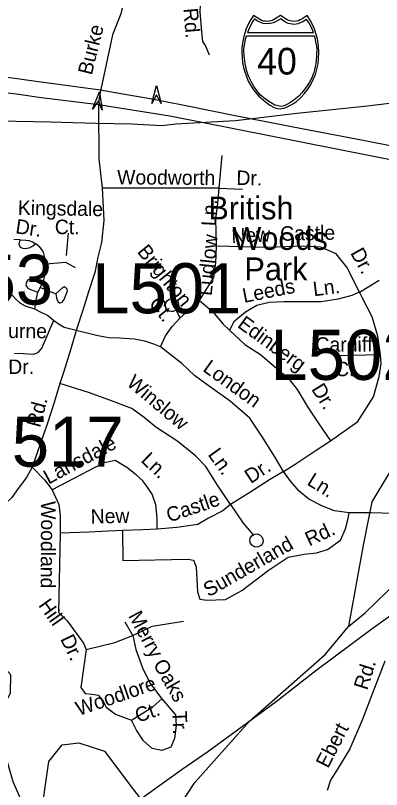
# Model space of a CAD drawing. Extents: x 1547597 to 1699558, y 810033 to 920809.
# Drawn here: x 1617455 to 1619851, y 840023 to 845095 of the extents above; entities that cross this region are included whole.
import ezdxf

# ---------------------------------------------------------------- set-up
doc = ezdxf.new("R2010")
doc.units = 0
for name, color, linetype in [('Exist Boundary Land Use Park Urban  Label', 7, 'Continuous'), ('Exist Hydrographic Creek Single Shore', 7, 'Continuous'), ('Exist Road Non-System Structure Non-Sys Other Number Label', 7, 'Continuous'), ('Exist Road Non-System Type 51', 7, 'Continuous'), ('Exist Road Non-System Type 51 Label', 7, 'Continuous'), ('Exist Road Primary Interstate Divided Center Attributed', 7, 'Continuous'), ('Exist Road Primary Interstate Shield CELL', 7, 'Continuous'), ('Exist Road Primary Interstate Shield Number Label', 7, 'Continuous'), ('Exist Road Primary Interstate Structure Cantilever Sign Attributed CELL', 7, 'Continuous'), ('Exist Road Primary Interstate Structure Cantilever Sign Number Label', 7, 'Continuous'), ('Exist Road Secondary Structure Culvert Number Label', 7, 'Continuous'), ('Exist Road Secondary Structure Standard Bridge Attributed CELL', 7, 'Continuous'), ('Exist Utilities Electrical Transmission Line', 7, 'Continuous')]:
    doc.layers.add(name, color=color, linetype=linetype)

msp = doc.modelspace()

# ---------------------------------------------------------------- linework, layer by layer
at = {"layer": 'Exist Hydrographic Creek Single Shore'}
for points in [[(1619636.8, 841092.6), (1619735.7, 841635.6), (1619789.8, 841907.7), (1619954.2, 842180.8), (1620140.6, 843615.5), (1620676.3, 843658.3), (1620799.4, 843824.6), (1620825.5, 843998.7), (1620862.8, 844255.2), (1620958.9, 844645.7), (1620946.8, 844893.6), (1620790.7, 845097)], [(1619636.8, 841092.6), (1619744.9, 841180.6), (1620031.8, 841460.3), (1620625.8, 842073.8), (1620735.3, 842278.1), (1620970.8, 842461.4), (1621325.8, 842551.1), (1621677.1, 842491.3), (1621828.3, 842177.2), (1621914.3, 842147.3), (1622018.9, 842177.2), (1622295.8, 842276.2), (1622691.5, 842672.1), (1623027.7, 842799.7), (1623227.8, 842805.5)], [(1617628.7, 839885.9), (1617487.7, 839964.3), (1617439.8, 840073.6), (1617359.7, 840357.6), (1617361.7, 840541.3), (1617421.7, 840655), (1617423.8, 840773.1), (1617357.7, 840850), (1617208.8, 840918.6), (1617110.8, 841084.8), (1617120.7, 841202.7), (1617258.7, 841534.8), (1617199.3, 841738.9), (1617120, 842070.6)], [(1617628.7, 839885.9), (1617673, 840207.2), (1617760.7, 840315), (1617869.7, 840329.2), (1618038.2, 840274.4), (1618222.8, 840028.2), (1618376, 839827.7), (1618533.6, 839923.1), (1618628.9, 840068.3), (1618986.3, 840471.5), (1619481.9, 840907.5), (1619636.8, 841092.6)]]:
    msp.add_lwpolyline(points, dxfattribs=at)
at = {"layer": 'Exist Road Non-System Type 51'}
msp.add_line((1618532.4, 843112.6), (1618507.4, 843162.6), dxfattribs=at)
for points in [[(1618724.6, 844834.1), (1618698.3, 844896.9), (1618682.1, 844923.3), (1618676, 844988.1), (1618663.9, 845120.8), (1618672, 845280.9), (1618669.9, 845451), (1618661.8, 845558.4), (1618665.8, 845656.9)], [(1618302.3, 845583.8), (1618262.2, 845451.7), (1618213.6, 845336.2), (1618167.1, 845202.5), (1618144, 845104.9), (1618090.6, 844968.3), (1618006.7, 844578.4), (1618000.4, 844536.5), (1617998.2, 844491.3), (1618001.5, 844154.6), (1618022.1, 843962.1)], [(1618788.1, 843962.1), (1618808.7, 844177.4)], [(1618022.1, 843962.1), (1618034.1, 843750.3), (1618018, 843606.2)], [(1618788.1, 843962.1), (1618416.9, 843962.1), (1618022.1, 843962.1)], [(1618770.3, 843583.4), (1618767.4, 843761.6), (1618779.2, 843861.9), (1618788.1, 843962.1)], [(1618788.1, 843962.1), (1618941.3, 843956.2)], [(1617800.8, 843669.2), (1617787.8, 843522.6)], [(1617485.5, 843624.3), (1617443.9, 843626.2)], [(1617588.3, 843598.5), (1617568.5, 843582.7), (1617542.8, 843570.8), (1617528.9, 843566.9), (1617513.1, 843564.9), (1617503.2, 843566.9), (1617491.4, 843574.8), (1617483.5, 843582.7), (1617479.5, 843596.6), (1617485.5, 843624.3)], [(1617485.5, 843624.3), (1617523, 843622.3), (1617542.8, 843620.3), (1617566.5, 843610.4), (1617588.3, 843598.5)], [(1617627.8, 843331.5), (1617641.6, 843363.1), (1617649.6, 843396.8), (1617653.5, 843442.3), (1617649.6, 843485.8), (1617643.6, 843525.3), (1617639.7, 843543.1), (1617627.8, 843560.9), (1617614, 843576.8), (1617588.3, 843598.5)], [(1618018, 843606.2), (1617993.6, 843510.9), (1617973.8, 843410.6)], [(1618660.3, 843227.1), (1618752.7, 843377), (1618767.4, 843474.3), (1618770.3, 843583.4)], [(1619707.2, 843282.7), (1619624.7, 843444.8), (1619554, 843533.3), (1619453.8, 843577.5), (1619341.9, 843583.4), (1619109.1, 843574.6), (1618770.3, 843583.4)], [(1617582.6, 843170.1), (1617521, 843189), (1617485.5, 843208.8), (1617459.7, 843232.6), (1617434, 843262.2), (1617418.2, 843289.9), (1617398.5, 843343.3), (1617382.6, 843392.8), (1617372.8, 843438.3), (1617362.9, 843469.9)], [(1617655.5, 843468), (1617782, 843477.9), (1617845.3, 843442.3)], [(1617627.8, 843331.5), (1617592.2, 843349.3), (1617564.5, 843359.2), (1617552.7, 843363.1), (1617540.8, 843363.1), (1617532.9, 843357.2), (1617528.9, 843351.3), (1617525, 843341.4), (1617523, 843327.5), (1617528.9, 843315.6), (1617536.9, 843307.7), (1617554.7, 843299.8), (1617602.2, 843280.8)], [(1617973.8, 843410.6), (1617932.3, 843284), (1617898.7, 843171.2), (1617852.9, 843029.9)], [(1617602.2, 843280.8), (1617627.8, 843331.5)], [(1617618, 843312.1), (1617718.7, 843270.1), (1617724.7, 843244.4), (1617730.6, 843224.6), (1617734.6, 843218.7), (1617742.5, 843212.8), (1617748.4, 843210.8), (1617760.3, 843216.7), (1617774.1, 843234.5), (1617789.9, 843272.1), (1617795.9, 843287.9), (1617793.9, 843301.8), (1617784, 843309.7), (1617774.1, 843315.6), (1617764.2, 843311.7), (1617718.7, 843270.1)], [(1619707.2, 843282.7), (1619836.8, 843359.3)], [(1617582.6, 843170.1), (1617589.1, 843218.9), (1617602.2, 843280.8)], [(1619707.2, 843282.7), (1619657.1, 843259.1), (1619568.7, 843235.5), (1619456.8, 843217.8), (1619344.8, 843217.8), (1619215.2, 843217.8), (1619115, 843214.9), (1619035.5, 843194.2), (1618961.8, 843150), (1618885.2, 843088.1), (1618855.5, 843031.7)], [(1619845.7, 842870.5), (1619828, 842993.7), (1619789.7, 843120.5), (1619724.9, 843247.3), (1619707.2, 843282.7)], [(1618488.2, 843154.6), (1618476.2, 843153.9), (1618463.6, 843156.7), (1618449.8, 843166.2), (1618440.5, 843180.6), (1618437.4, 843195.7), (1618440.6, 843211.8), (1618448.6, 843225.3), (1618462.4, 843235.2), (1618480.1, 843238.8), (1618496.1, 843235.9), (1618510.5, 843227), (1618519.6, 843213.8), (1618522.9, 843198.9), (1618521.9, 843186.2), (1618516, 843172.3), (1618507.4, 843162.6), (1618488.2, 843154.6)], [(1618532.4, 843112.6), (1618608.7, 843182.2), (1618660.3, 843227.1)], [(1618660.3, 843227.1), (1618744.1, 843154.4), (1618814.9, 843071.5), (1618855.5, 843031.7)], [(1617703.1, 843095.1), (1617664, 843127.7), (1617618.4, 843150.5), (1617582.6, 843170.1)], [(1618404.5, 842923.9), (1618438.1, 842995.8), (1618480.8, 843056.4), (1618532.4, 843112.6)], [(1617703.1, 843095.1), (1617628.2, 842915.9), (1617611.9, 842899.6), (1617598.9, 842883.3), (1617572.9, 842873.5), (1617507.7, 842876.8), (1617449.1, 842880)], [(1617852.9, 843029.9), (1617774.8, 843049.5), (1617742.2, 843069), (1617703.1, 843095.1)], [(1617852.9, 843029.9), (1617817.6, 842910.1), (1617770.2, 842755.8), (1617746.2, 842683)], [(1618404.5, 842923.9), (1618361.8, 842941.4), (1618302.1, 842960.3), (1618231.7, 842973.3), (1618135.2, 842980.1), (1618064.7, 842983.3), (1617985.7, 842997.1), (1617852.9, 843029.9)], [(1618855.5, 843031.7), (1618956.5, 842939.6), (1619058.9, 842872.6), (1619178.9, 842771.6), (1619244, 842714.7), (1619299, 842643.5), (1619372.3, 842524.7), (1619440.6, 842417.9), (1619516.6, 842306.6)], [(1619209.5, 842106.4), (1619152.6, 842202.4), (1619067.4, 842337.2), (1618990, 842455.4), (1618859.9, 842567.7), (1618716.3, 842671), (1618626.6, 842735.3), (1618543.6, 842813.9), (1618404.5, 842923.9)], [(1619516.6, 842306.6), (1619695.4, 842434.1), (1619798.6, 842596.3), (1619836.9, 842729), (1619848.6, 842814.5), (1619845.7, 842870.5)], [(1619845.7, 842870.5), (1619562.8, 842864)], [(1617746.2, 842683), (1617709.5, 842559), (1617665.9, 842423.6), (1617617.7, 842285.8), (1617564.9, 842134.2)], [(1618862.3, 841889.8), (1618772.5, 842024.6), (1618700.7, 842139.1), (1618633.4, 842208.7), (1618519, 842303), (1618373.3, 842396.7), (1618298.4, 842459.9), (1618216, 842518.6), (1618065.7, 842577), (1617933.3, 842624.2), (1617746.2, 842683)], [(1619209.5, 842106.4), (1619285.6, 842155.6), (1619416.6, 842241.6), (1619516.6, 842306.6)], [(1618382.1, 841728.1), (1618382, 841802.8), (1618373.4, 841889.1), (1618350.7, 841957.2), (1618323.8, 841997.7), (1618288.6, 842046.3), (1618245.2, 842085.2), (1618184.6, 842132.4), (1618108.8, 842179.1), (1618030.2, 842161.8), (1617695.4, 841986.4)], [(1617564.9, 842134.2), (1617527.2, 842068.2), (1617473, 841995.9), (1617431.9, 841935.1), (1617356.4, 841866), (1617259.4, 841806.9), (1617141.2, 841754.3), (1617026.2, 841726.3), (1616825.8, 841698.4), (1616733.8, 841686.9)], [(1617564.9, 842134.2), (1617646, 842051.5), (1617695.4, 841986.4)], [(1619209.5, 842106.4), (1619117.7, 842051), (1618990.1, 841969.5), (1618862.3, 841889.8)], [(1619639.6, 841836.4), (1619543.1, 841849.8), (1619464.6, 841879), (1619374.8, 841926.2), (1619312, 841977.9), (1619258.1, 842040.7), (1619209.5, 842106.4)], [(1617695.4, 841986.4), (1617738, 841889.8), (1617748.9, 841816.2), (1617746.9, 841702.1)], [(1618862.3, 841889.8), (1618812.3, 841848.3), (1618719.7, 841799.7), (1618648.2, 841760.3), (1618511.9, 841740.2), (1618382.1, 841728.1)], [(1618862.3, 841889.8), (1618945.3, 841768.5), (1619011.8, 841691.3)], [(1618157.6, 841522.4), (1618583.5, 841531.4), (1618621.7, 841524.7), (1618637.4, 841482), (1618646.3, 841318), (1618662, 841270.9), (1618706.9, 841264.1), (1618830.3, 841268.6), (1618938.1, 841327), (1619108.6, 841457.3), (1619241, 841544.9), (1619344.2, 841565.1), (1619425, 841574.1), (1619496.8, 841596.5), (1619582.1, 841657.2), (1619615.8, 841731.3), (1619631.5, 841789.7), (1619639.6, 841836.4)], [(1620169.2, 841822.9), (1620057, 841822.9), (1619926, 841832.3), (1619783.2, 841836.4), (1619639.6, 841836.4)], [(1617746.9, 841702.1), (1617736.1, 841184.1), (1617794.4, 841128), (1617899.9, 840982), (1617917.8, 840940.4)], [(1618155.4, 841720), (1618063.4, 841715.5), (1617937.7, 841708.8), (1617746.9, 841702.1)], [(1618382.1, 841728.1), (1618289.8, 841724.8), (1618155.4, 841720)], [(1618155.4, 841720), (1618157.6, 841522.4)], [(1619011.8, 841691.3), (1619024.9, 841696.9), (1619040.4, 841697), (1619058, 841689.6), (1619068.8, 841678.6), (1619075.3, 841664), (1619075.8, 841649.8), (1619071.3, 841634.3), (1619061.5, 841622.1), (1619046.5, 841613.4), (1619029, 841611.7), (1619014.7, 841615.8), (1619003.4, 841623.5), (1618994.5, 841635.9), (1618990.2, 841651.9), (1618992.6, 841668.9), (1619001.9, 841684.5), (1619011.8, 841691.3)], [(1618223, 841031.4), (1618173.6, 841119)], [(1618223, 841031.4), (1618350.9, 841092.1), (1618555.1, 841125.8)], [(1617917.8, 840940.4), (1618106.3, 840986.5), (1618223, 841031.4)], [(1618223, 841031.4), (1618243.2, 840940.4), (1618285.8, 840819.1), (1618337.4, 840718), (1618413.7, 840617)], [(1617917.8, 840940.4), (1617884.1, 840691.1), (1617911.1, 840652.9), (1617958.2, 840648.4), (1617996.3, 840641.7), (1618027.7, 840605.7), (1618047.9, 840563.1), (1618110.8, 840515.9), (1618214, 840477.7)], [(1619872.5, 840862.8), (1619791.8, 840654.1), (1619724, 840476.3), (1619643.2, 840288.9), (1619559.3, 840149.9), (1619517.4, 840083.7), (1619494.8, 840015.9)], [(1618214, 840477.7), (1618355.4, 840565.3), (1618413.7, 840617)], [(1618413.7, 840617), (1618503.5, 840511.4), (1618508, 840441.8), (1618496.8, 840356.5), (1618472.1, 840300.3), (1618413.7, 840277.8), (1618350.9, 840291.3), (1618292.5, 840340.7), (1618247.7, 840412.6), (1618214, 840477.7)]]:
    msp.add_lwpolyline(points, dxfattribs=at)
at = {"layer": 'Exist Road Primary Interstate Divided Center Attributed'}
for points in [[(1618010.9, 844605.3), (1617606.1, 844659.6), (1617306.2, 844700.8)], [(1617077.1, 844628), (1617477, 844578.4), (1617608, 844558.9), (1617999.1, 844510.5)], [(1623876, 843836.7), (1623663.3, 843806.2), (1623517.7, 843788.5), (1623281.2, 843768), (1623132.3, 843761.3), (1622964.5, 843755.8), (1622680.4, 843760.2), (1622493.8, 843770.8), (1622399.1, 843780.2), (1622175.9, 843802.3), (1622058.1, 843822.6), (1621807.1, 843865.4), (1621519.3, 843919.9), (1620997.2, 844024), (1620579.6, 844103.7), (1620160.2, 844189.2), (1619730.9, 844274.8), (1619330, 844352.5), (1618915.4, 844433.2), (1618558.5, 844504.1), (1618337.5, 844549.1), (1618094, 844589.7), (1618010.9, 844605.3)], [(1617999.1, 844510.5), (1618465.9, 844437.2), (1621716.9, 843791.8), (1622023.9, 843739.4), (1622136.4, 843722.8), (1622464, 843692.9), (1622617.8, 843682.7), (1622868.1, 843673.3), (1623183.8, 843678.8), (1623307.3, 843683.8), (1623507.7, 843702.6), (1623654.5, 843722.6), (1623791.3, 843738.1), (1623920.3, 843761.9), (1624167.3, 843810.1), (1624428.7, 843873.2), (1624642.4, 843938.5)]]:
    msp.add_lwpolyline(points, dxfattribs=at)
at = {"layer": 'Exist Road Primary Interstate Shield CELL'}
for points in [[(1619189.7, 844483.8), (1619199.2, 844484.7), (1619211.9, 844487.2), (1619224.3, 844491.3), (1619238.4, 844497.5), (1619259.3, 844509), (1619276, 844518.9), (1619295.4, 844531.8), (1619321.5, 844555.6), (1619347.5, 844583), (1619370.5, 844614), (1619388.8, 844643), (1619404.8, 844676.2), (1619418.3, 844707.1), (1619428.9, 844742.4), (1619436, 844776.7), (1619439.6, 844812.3), (1619442, 844851.9), (1619439.3, 844896.5), (1619431.5, 844942), (1619424.2, 844970.4), (1619413.2, 845004.3), (1619404.2, 845026), (1619383.4, 845064.4), (1619364.6, 845094), (1619337.4, 845074.9), (1619319.6, 845065.4), (1619308.8, 845060.6), (1619297.7, 845058.4), (1619277.2, 845055.9), (1619264.3, 845056.5), (1619252.3, 845059.2), (1619242.2, 845061.4), (1619234, 845065.4), (1619189.7, 845094), (1619145.4, 845065.4), (1619136.2, 845061.2), (1619126.7, 845059.2), (1619117.5, 845056.6), (1619102.4, 845055.9), (1619090.8, 845056.3), (1619078.9, 845058.4), (1619069.5, 845060.3), (1619059, 845065.4), (1619013.9, 845094), (1618996.2, 845068.3), (1618981.7, 845042.9), (1618966.4, 845007), (1618956.8, 844979.2), (1618950, 844956.3), (1618941.7, 844914.3), (1618937.4, 844877.8), (1618936.6, 844851.9), (1618941.3, 844787.4), (1618948.4, 844753.1), (1618955.6, 844725.3), (1618979.5, 844665.2), (1618997.4, 844631.6), (1619012.8, 844607.4), (1619034.4, 844580.3), (1619046.1, 844567.3), (1619090.9, 844528.2), (1619120.8, 844507.7), (1619144.7, 844494.8), (1619156, 844490.5), (1619173.5, 844485.6)], [(1619019.3, 845073.3), (1619008.3, 845056.4), (1618995.6, 845033.5), (1618985.5, 845009.9), (1618975.1, 844983.7), (1619406.7, 844983.5), (1619396.6, 845006), (1619385.9, 845028.5), (1619374.6, 845049.1), (1619360.9, 845069), (1619336.7, 845053.7), (1619319.1, 845045.4), (1619304.9, 845040.5), (1619292.9, 845037.8), (1619274.3, 845036.3), (1619266, 845036.8), (1619240.1, 845042.7), (1619222.5, 845049.9), (1619205.8, 845061), (1619192.3, 845073.7), (1619158.1, 845053), (1619143, 845046.4), (1619125.5, 845041.9), (1619106.4, 845039.5), (1619077, 845042.7), (1619053.9, 845050.7), (1619034, 845061)], [(1619409.2, 844962.2), (1619413.9, 844950.1), (1619420.2, 844923), (1619423.6, 844902.2), (1619427, 844878.2), (1619425.8, 844837), (1619423.8, 844794.5), (1619419.9, 844769.2), (1619414.7, 844746.3), (1619407.5, 844720.9), (1619396, 844687), (1619380.1, 844658.4), (1619360.2, 844626.5), (1619338.7, 844598.7), (1619329.4, 844587.1), (1619311.7, 844568.4), (1619279.4, 844542.6), (1619255.9, 844525), (1619227.7, 844508.4), (1619213.4, 844502), (1619196.8, 844498.5), (1619183.1, 844499.5), (1619166.4, 844503.9), (1619153, 844507.6), (1619123.6, 844523.5), (1619099.7, 844539.4), (1619059.9, 844572), (1619038.5, 844597.2), (1619018.4, 844626.5), (1619000.6, 844656.6), (1618981.5, 844696.3), (1618968, 844736.2), (1618958.2, 844779.3), (1618951.6, 844831.9), (1618950.9, 844864), (1618952.9, 844894.8), (1618955.8, 844911), (1618959.7, 844931.1), (1618967.6, 844962)]]:
    msp.add_lwpolyline(points, close=True, dxfattribs=at)
at = {"layer": 'Exist Road Primary Interstate Structure Cantilever Sign Attributed CELL'}
msp.add_lwpolyline([(1618346.9, 844518.9), (1618378.4, 844636.7), (1618410, 844518.9), (1618378.4, 844575.7)], close=True, dxfattribs=at)
at = {"layer": 'Exist Road Secondary Structure Standard Bridge Attributed CELL'}
msp.add_lwpolyline([(1617960.5, 844481.5), (1618005, 844595), (1618023.2, 844474.5), (1617998.2, 844534.5)], close=True, dxfattribs=at)
at = {"layer": 'Exist Utilities Electrical Transmission Line'}
for points in [[(1617345.5, 844404), (1617685, 844396.7), (1617982.6, 844388.1), (1618214.4, 844384.6), (1618413.9, 844373.6), (1618504, 844384.1), (1618896, 844406), (1619296.4, 844453.9), (1619760.6, 844502.7), (1620203.2, 844557.8)], [(1617201.3, 839178.8), (1617599.4, 839466.5), (1618007.6, 839764.2), (1618314.9, 839989.3), (1618545.4, 840155.7), (1618721, 840276.8), (1619161.8, 840599.9), (1619420.6, 840801.7), (1619780.7, 841072.2), (1620144.3, 841330.4), (1620577.1, 841651.6), (1621048, 841990.2), (1621480.3, 842289.2), (1621856.2, 842561.3)]]:
    msp.add_lwpolyline(points, dxfattribs=at)

# ---------------------------------------------------------------- texts
at = {"layer": 'Exist Boundary Land Use Park Urban  Label'}
for s, p in [('British', (1618717.8, 843758.1)), ('Woods', (1618875.3, 843558.6)), ('Park', (1618954.1, 843359))]:
    msp.add_text(s, height=150, dxfattribs=at).set_placement(p)
at = {"layer": 'Exist Road Non-System Structure Non-Sys Other Number Label'}
msp.add_text('J517', height=328.08, dxfattribs=at).set_placement((1617211.6, 842138.4))
at = {"layer": 'Exist Road Non-System Type 51 Label'}
for s, rotation, p in [('Rd.', 274.6236, (1618554.6, 845140.1)), ('Burke', 76.1484, (1617954.4, 844699.9)), ('Woodworth', 359.6093, (1618120.3, 843988)), ('Dr.', 358.559, (1618900.4, 843984.7)), ('Kingsdale', 359.0507, (1617470.2, 843788.4)), ('Ln.', 87.0885, (1618766.7, 843712.4)), ('Dr.', 351.3656, (1617451.4, 843668.4)), ('Ct.', 359.7658, (1617712.6, 843662.1)), ('Castle', 1.1942, (1619188.8, 843617.9)), ('New', 2.3242, (1618870.6, 843603.1)), ('Ludlow', 84.2156, (1618739.2, 843254.6)), ('Brighton', 308.9831, (1618247.5, 843545.6)), ('Dr.', 298.9947, (1619644.5, 843539.2)), ('Leeds', 11.3665, (1618951.6, 843210.7)), ('Ln.', 7.136, (1619408.5, 843254.6)), ('Ct.', 308.9831, (1618324.3, 843204.5)), ('Edinberg', 323.8887, (1618902.2, 843056.8)), ('Clayburne', 359.7487, (1617082.4, 842982.2)), ('Cardiff', 0.3682, (1619419.1, 842890.7)), ('Dr.', 0.3048, (1617408.1, 842745)), ('London', 324.0742, (1618675.5, 842768.9)), ('Ct.', 0.3682, (1619547.5, 842730.3)), ('Winslow', 319.885, (1618176.6, 842676.5)), ('Dr.', 302.0091, (1619389.2, 842646.4)), ('Rd.', 75.0405, (1617615.7, 842389.9)), ('Lansdale', 28.2641, (1617671.5, 842020.1)), ('Ln.', 305.6652, (1618711, 842217.4)), ('Ln.', 316.5853, (1618271.1, 842174)), ('Dr.', 33.2782, (1618995.2, 842023.4)), ('Ln.', 328.4453, (1619357.2, 842023.5)), ('Castle', 18.9247, (1618461.6, 841771.3)), ('Woodland', 269.6746, (1617623.3, 841913)), ('New', 1.3918, (1617948.5, 841764.2)), ('Rd.', 25.0536, (1619378.5, 841614.4)), ('Sunderland', 29.7916, (1618719.6, 841281.8)), ('Hill', 305.3471, (1617601.6, 841230)), ('Merry', 298.1223, (1618191.1, 841161.3)), ('Dr.', 295.5941, (1617746.7, 841010)), ('Oaks', 299.5728, (1618353.6, 840844.2)), ('Rd.', 72.466, (1619757.5, 840669.3)), ('Woodlore', 18.9124, (1617869.5, 840503.9)), ('Ct.', 18.9124, (1618256.9, 840459.4)), ('Tr.', 272.2339, (1618481.8, 840536.8)), ('Ebert', 62.723, (1619501, 840156.6))]:
    msp.add_text(s, height=95, rotation=rotation, dxfattribs=at).set_placement(p)
at = {"layer": 'Exist Road Primary Interstate Shield Number Label'}
msp.add_text('40', height=175, dxfattribs=at).set_placement((1619036.8, 844707.6))
at = {"layer": 'Exist Road Primary Interstate Structure Cantilever Sign Number Label'}
for s, p in [('L501', (1617957.7, 843143.2)), ('L502', (1619124, 842706.9))]:
    msp.add_text(s, height=328.08, dxfattribs=at).set_placement(p)
at = {"layer": 'Exist Road Secondary Structure Culvert Number Label'}
msp.add_text('C453', height=328.08, dxfattribs=at).set_placement((1616652.8, 843200))

doc.saveas('drawing.dxf')
